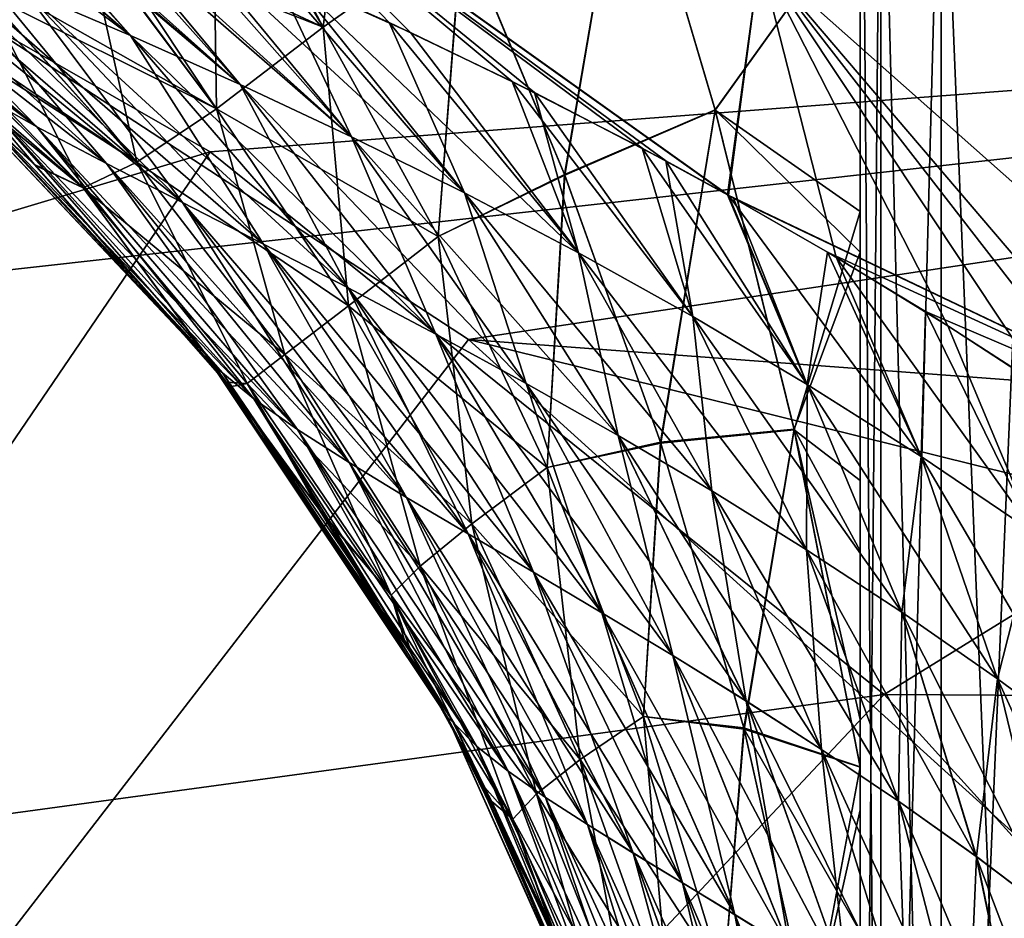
# Model space of a CAD drawing. Header units: metres. Extents: x -31 to 116, y -82 to 82.
# Tile 594 of 656: x 5.83 to 7.79, y 7.56 to 9.35. Entities that reach past the tile are written whole.
import ezdxf

# ---------------------------------------------------------------- set-up
doc = ezdxf.new("R2010")
doc.units = ezdxf.units.M
doc.layers.add('solid_80000000GA_10_1', color=7, linetype='CONTINUOUS')

msp = doc.modelspace()

# ---------------------------------------------------------------- linework, layer by layer
at = {"layer": 'solid_80000000GA_10_1'}
for points in [[(12.6, 8.140638, 67.580978), (0, 15.415252, 67.784035), (0, 15.415252, 81.302902)], [(11.651099, 8.688487, 67.049789), (2.518857, 13.960989, 66.651329), (0, 15.415252, 67.784035)], [(12.6, 8.140638, 67.580978), (11.651099, 8.688487, 67.049789), (0, 15.415252, 67.784035)], [(1.261851, 14.686722, 81.548378), (12.6, 8.140638, 81.453682), (0, 15.415252, 81.302902)], [(12.6, 8.140638, 67.580978), (0, 15.415252, 81.302902), (12.6, 8.140638, 81.453682)], [(12.6, 8.140638, -81.453682), (1.262316, 14.686454, -81.548462), (0, 15.415252, -81.302902)], [(12.6, 8.140638, -81.453682), (0, 15.415252, -81.302902), (0, 15.415252, -67.784035)], [(12.6, 8.140638, -67.580978), (12.6, 8.140638, -81.453682), (0, 15.415252, -67.784035)], [(2.518857, 13.960989, -66.651329), (12.6, 8.140638, -67.580978), (0, 15.415252, -67.784035)], [(1.261851, 14.686722, 81.548378), (11.534207, 8.755975, 81.642868), (12.6, 8.140638, 81.453682)], [(1.261851, 14.686722, 81.548378), (2.492356, 13.97629, 81.746399), (11.534207, 8.755975, 81.642868)], [(11.53445, 8.755835, -81.64283), (2.492978, 13.975931, -81.74649), (1.262316, 14.686454, -81.548462)], [(12.6, 8.140638, -81.453682), (11.53445, 8.755835, -81.64283), (1.262316, 14.686454, -81.548462)], [(2.492356, 13.97629, 81.746399), (10.497006, 9.354803, 81.795967), (11.534207, 8.755975, 81.642868)], [(11.53445, 8.755835, -81.64283), (10.497323, 9.35462, -81.795929), (2.492978, 13.975931, -81.74649)], [(10.789269, 9.186065, 66.632423), (3.307549, 13.505638, 66.326279), (2.518857, 13.960989, 66.651329)], [(11.651099, 8.688487, 67.049789), (10.789269, 9.186065, 66.632423), (2.518857, 13.960989, 66.651329)], [(2.518857, 13.960989, -66.651329), (11.650618, 8.688766, -67.049538), (12.6, 8.140638, -67.580978)], [(2.518857, 13.960989, -66.651329), (10.788719, 9.186382, -66.632172), (11.650618, 8.688766, -67.049538)], [(2.518857, 13.960989, -66.651329), (3.307062, 13.505919, -66.326462), (10.788719, 9.186382, -66.632172)], [(3.307062, 13.505919, -66.326462), (9.998805, 9.642439, -66.309898), (10.788719, 9.186382, -66.632172)], [(10.789269, 9.186065, 66.632423), (9.999215, 9.642202, 66.310051), (3.307549, 13.505638, 66.326279)], [(1.856266, 10.579639, 46.827396), (8.847297, 11.56588, 47.763874), (8.847297, 9.187693, 48.658989)], [(1.859068, 10.523571, -46.849682), (8.847297, 9.187693, -48.658989), (8.847297, 11.56588, -47.763874)], [(1.859048, 10.523568, 46.849682), (1.856266, 10.579639, 46.827396), (8.847297, 9.187693, 48.658989)], [(2.009825, 8.423403, 47.649441), (1.859048, 10.523568, 46.849682), (8.847297, 9.187693, 48.658989)], [(2.009825, 8.423403, -47.649441), (8.847297, 9.187693, -48.658989), (1.859068, 10.523571, -46.849682)], [(7.5, 10.442201, -52.948254), (7.5, 5.491112, -54.476521), (7.5, 9.568453, -54.283024)], [(7.540889, 5.410666, -54.176537), (7.5, 5.491112, -54.476521), (7.5, 10.442201, -52.948254)], [(7.540889, 10.013614, -52.768326), (7.540889, 5.410666, -54.176537), (7.5, 10.442201, -52.948254)], [(7.5, 5.491112, 54.476521), (7.5, 10.440791, 52.948738), (7.5, 9.568453, 54.283024)], [(7.540889, 10.013614, 52.768326), (7.5, 10.440791, 52.948738), (7.5, 5.491112, 54.476521)], [(7.540889, 5.410666, 54.176537), (7.540889, 10.013614, 52.768326), (7.5, 5.491112, 54.476521)], [(7.540889, 10.013614, -52.768326), (7.660927, 5.335633, -53.896732), (7.540889, 5.410666, -54.176537)], [(7.660927, 9.919252, -52.494438), (7.660927, 5.335633, -53.896732), (7.540889, 10.013614, -52.768326)], [(7.660927, 9.919252, 52.494438), (7.540889, 10.013614, 52.768326), (7.540889, 5.410666, 54.176537)], [(6.507873, 9.968866, 54.439835), (6.226103, 9.717964, 54.758255), (6.43041, 9.331039, 55.000774)], [(6.706779, 9.52626, 54.667774), (6.507873, 9.968866, 54.439835), (6.43041, 9.331039, 55.000774)], [(3.988496, 8.417905, 80.315002), (6.205023, 9.08275, 82), (4.706282, 9.942379, 82)], [(4.706282, 9.942379, 82), (6.205023, 9.08275, 82), (9.735477, 9.352529, 82)], [(7.660927, 9.919252, 52.494438), (7.540889, 5.410666, 54.176537), (7.660927, 5.335633, 53.896732)], [(7.660927, 9.919252, -52.494438), (7.851916, 5.271216, -53.656521), (7.660927, 5.335633, -53.896732)], [(7.851916, 9.838243, -52.2593), (7.851916, 5.271216, -53.656521), (7.660927, 9.919252, -52.494438)], [(7.851916, 9.838243, 52.2593), (7.660927, 9.919252, 52.494438), (7.660927, 5.335633, 53.896732)], [(5.274789, 9.652801, -82), (9.178318, 9.899917, -82), (9.891911, 9.18692, -82)], [(7.851916, 9.838243, 52.2593), (7.660927, 5.335633, 53.896732), (7.851916, 5.271216, 53.656521)], [(6.046728, 9.31427, -61.625721), (5.54706, 9.746788, -61.878418), (5.399927, 9.796698, -61.781265)], [(5.833954, 9.405492, -61.465199), (6.046728, 9.31427, -61.625721), (5.399927, 9.796698, -61.781265)], [(6.147642, 9.772883, 62.700283), (7.23597, 8.996865, 62.700291), (7.065842, 9.089784, 62.63512)], [(7.299954, 9.469096, 63.369762), (7.23597, 8.996865, 62.700291), (6.147642, 9.772883, 62.700283)], [(6.147642, 9.772883, 62.700283), (7.065842, 9.089784, 62.63512), (6.806612, 9.222787, 62.529274)], [(6.147642, 9.772883, 62.700283), (6.806612, 9.222787, 62.529274), (6.561629, 9.339964, 62.422127)], [(6.147642, 9.772883, 62.700283), (6.561629, 9.339964, 62.422127), (6.331263, 9.442792, 62.313774)], [(7.300273, 9.468851, -63.369762), (6.153401, 9.769258, -62.700283), (7.237436, 8.996039, -62.700832)], [(7.11276, 9.064567, -62.653339), (7.237436, 8.996039, -62.700832), (6.153401, 9.769258, -62.700283)], [(6.851551, 9.20045, -62.548222), (7.11276, 9.064567, -62.653339), (6.153401, 9.769258, -62.700283)], [(6.604195, 9.320155, -62.441238), (6.851551, 9.20045, -62.548222), (6.153401, 9.769258, -62.700283)], [(6.371398, 9.4254, -62.333282), (6.604195, 9.320155, -62.441238), (6.153401, 9.769258, -62.700283)], [(5.539739, 9.749292, 61.87365), (6.046742, 9.314255, 61.625713), (5.83397, 9.405478, 61.465191)], [(5.539739, 9.749292, 61.87365), (5.702573, 9.691731, 61.974747), (6.046742, 9.314255, 61.625713)], [(6.911227, 9.037282, 54.860874), (7.034873, 9.761229, 54.390327), (6.706779, 9.52626, 54.667774)], [(6.911644, 9.036216, -54.861237), (6.706993, 9.525777, -54.667995), (7.034966, 9.76094, -54.390434)], [(6.911227, 9.037282, 54.860874), (7.21123, 9.165929, 54.586857), (7.034873, 9.761229, 54.390327)], [(6.911644, 9.036216, -54.861237), (7.034966, 9.76094, -54.390434), (7.211401, 9.165305, -54.58704)], [(7.034873, 9.761229, 54.390327), (7.21123, 9.165929, 54.586857), (7.5, 9.568453, 54.283024)], [(7.211401, 9.165305, -54.58704), (7.034966, 9.76094, -54.390434), (7.5, 9.568453, -54.283024)], [(6.046728, 9.31427, -61.625721), (5.702532, 9.691764, -61.97477), (5.54706, 9.746788, -61.878418)], [(6.226103, 9.717964, 54.758255), (6.209704, 9.704343, 54.780266), (6.43041, 9.331039, 55.000774)], [(7.800747, 9.72169, 63.964466), (8.526247, 8.381899, 63.369762), (7.299954, 9.469096, 63.369762)], [(7.800747, 9.72169, -63.964466), (7.300273, 9.468851, -63.369762), (8.526366, 8.381778, -63.369762)], [(5.860116, 9.13268, -60.741058), (5.254198, 9.642136, -60.886547), (5.099896, 9.7068, -60.643757)], [(5.74166, 9.19886, -60.534702), (5.860116, 9.13268, -60.741058), (5.099896, 9.7068, -60.643757)], [(6.264757, 9.21669, -61.774727), (5.752423, 9.673574, -62.004429), (5.702532, 9.691764, -61.97477)], [(6.046728, 9.31427, -61.625721), (6.264757, 9.21669, -61.774727), (5.702532, 9.691764, -61.97477)], [(5.702573, 9.691731, 61.974747), (5.718831, 9.685842, 61.984497), (6.046742, 9.314255, 61.625713)], [(5.978989, 9.528547, 55.146156), (6.218175, 9.168052, 55.398037), (6.209704, 9.704343, 54.780266)], [(6.43041, 9.331039, -55.000774), (5.989881, 9.536058, -55.126087), (6.210035, 9.704615, -54.779816)], [(6.218175, 9.168052, 55.398037), (6.43041, 9.331039, 55.000774), (6.209704, 9.704343, 54.780266)], [(6.43041, 9.331039, -55.000774), (6.210035, 9.704615, -54.779816), (6.706993, 9.525777, -54.667995)], [(5.718831, 9.685842, 61.984497), (6.26477, 9.216676, 61.774719), (6.046742, 9.314255, 61.625713)], [(5.718831, 9.685842, 61.984497), (5.910275, 9.614347, 62.094875), (6.26477, 9.216676, 61.774719)], [(6.264757, 9.21669, -61.774727), (5.946116, 9.600551, -62.114777), (5.752423, 9.673574, -62.004429)], [(6.719516, 8.709035, -82), (5.274789, 9.652801, -82), (9.891911, 9.18692, -82)], [(5.689669, 7.375425, -80.315002), (5.274789, 9.652801, -82), (6.719516, 8.709035, -82)], [(5.998599, 9.059659, -60.926052), (5.433705, 9.56958, -61.09959), (5.254198, 9.642136, -60.886547)], [(5.860116, 9.13268, -60.741058), (5.998599, 9.059659, -60.926052), (5.254198, 9.642136, -60.886547)], [(5.860155, 9.132642, 60.741047), (5.254218, 9.642121, 60.886539), (5.433724, 9.569565, 61.099586)], [(5.860155, 9.132642, 60.741047), (5.7417, 9.198822, 60.534695), (5.254218, 9.642121, 60.886539)], [(5.910275, 9.614347, 62.094875), (6.48682, 9.11234, 61.913242), (6.26477, 9.216676, 61.774719)], [(5.910275, 9.614347, 62.094875), (6.114099, 9.533886, 62.204678), (6.48682, 9.11234, 61.913242)], [(6.486808, 9.112354, -61.91325), (6.152287, 9.518242, -62.224346), (5.946116, 9.600551, -62.114777)], [(6.264757, 9.21669, -61.774727), (6.486808, 9.112354, -61.91325), (5.946116, 9.600551, -62.114777)], [(6.150283, 8.981565, -61.095524), (5.62866, 9.490566, -61.290859), (5.433705, 9.56958, -61.09959)], [(5.998599, 9.059659, -60.926052), (6.150283, 8.981565, -61.095524), (5.433705, 9.56958, -61.09959)], [(5.998634, 9.059622, 60.926041), (5.433724, 9.569565, 61.099586), (5.628677, 9.490552, 61.290852)], [(5.998634, 9.059622, 60.926041), (5.860155, 9.132642, 60.741047), (5.433724, 9.569565, 61.099586)], [(7.21123, 9.165929, 54.586857), (7.5, 8.882816, 54.518757), (7.5, 9.568453, 54.283024)], [(7.5, 8.964054, -54.489887), (7.211401, 9.165305, -54.58704), (7.5, 9.568453, -54.283024)], [(7.5, 5.491112, -54.476521), (7.5, 8.964054, -54.489887), (7.5, 9.568453, -54.283024)], [(7.5, 5.491112, 54.476521), (7.5, 9.568453, 54.283024), (7.5, 8.882816, 54.518757)], [(6.43041, 9.331039, -55.000774), (5.95955, 9.515381, -55.182823), (5.989881, 9.536058, -55.126087)], [(6.114099, 9.533886, 62.204678), (6.331263, 9.442792, 62.313774), (6.48682, 9.11234, 61.913242)], [(5.958372, 9.514591, 55.185078), (5.77405, 9.408658, 55.599819), (6.058884, 9.06172, 55.846287)], [(6.218175, 9.168052, -55.398037), (5.784506, 9.413551, -55.57233), (5.95955, 9.515381, -55.182823)], [(5.978989, 9.528547, 55.146156), (5.958372, 9.514591, 55.185078), (6.218175, 9.168052, 55.398037)], [(6.218175, 9.168052, 55.398037), (5.958372, 9.514591, 55.185078), (6.058884, 9.06172, 55.846287)], [(6.218175, 9.168052, -55.398037), (5.95955, 9.515381, -55.182823), (6.43041, 9.331039, -55.000774)], [(6.711772, 9.000845, -62.042171), (6.371398, 9.4254, -62.333282), (6.152287, 9.518242, -62.224346)], [(6.486808, 9.112354, -61.91325), (6.711772, 9.000845, -62.042171), (6.152287, 9.518242, -62.224346)], [(6.706779, 9.52626, 54.667774), (6.43041, 9.331039, 55.000774), (6.659263, 8.914021, 55.180046)], [(6.659263, 8.914021, -55.180046), (6.43041, 9.331039, -55.000774), (6.706993, 9.525777, -54.667995)], [(6.911227, 9.037282, 54.860874), (6.706779, 9.52626, 54.667774), (6.659263, 8.914021, 55.180046)], [(6.659263, 8.914021, -55.180046), (6.706993, 9.525777, -54.667995), (6.911644, 9.036216, -54.861237)], [(6.31155, 8.898895, -61.252823), (5.833954, 9.405492, -61.465199), (5.62866, 9.490566, -61.290859)], [(6.150283, 8.981565, -61.095524), (6.31155, 8.898895, -61.252823), (5.62866, 9.490566, -61.290859)], [(6.150316, 8.981527, 61.095512), (5.628677, 9.490552, 61.290852), (5.83397, 9.405478, 61.465191)], [(6.150316, 8.981527, 61.095512), (5.998634, 9.059622, 60.926041), (5.628677, 9.490552, 61.290852)], [(7.299954, 9.469096, 63.369762), (8.526247, 8.381899, 63.369762), (7.23597, 8.996865, 62.700291)], [(7.300273, 9.468851, -63.369762), (7.237436, 8.996039, -62.700832), (7.451938, 8.872567, -62.779171)], [(7.300273, 9.468851, -63.369762), (8.076905, 8.466866, -62.982864), (8.285504, 8.31453, -63.043407)], [(8.526366, 8.381778, -63.369762), (7.300273, 9.468851, -63.369762), (8.285504, 8.31453, -63.043407)], [(7.300273, 9.468851, -63.369762), (7.873055, 8.606995, -62.91996), (8.076905, 8.466866, -62.982864)], [(7.300273, 9.468851, -63.369762), (7.67432, 8.736243, -62.855484), (7.873055, 8.606995, -62.91996)], [(7.300273, 9.468851, -63.369762), (7.451938, 8.872567, -62.779171), (7.67432, 8.736243, -62.855484)], [(6.331263, 9.442792, 62.313774), (6.711782, 9.000831, 62.042164), (6.48682, 9.11234, 61.913242)], [(6.331263, 9.442792, 62.313774), (6.561629, 9.339964, 62.422127), (6.711782, 9.000831, 62.042164)], [(6.218175, 9.168052, -55.398037), (5.754674, 9.400043, -55.652359), (5.784506, 9.413551, -55.57233)], [(6.938697, 8.88175, -62.162216), (6.604195, 9.320155, -62.441238), (6.371398, 9.4254, -62.333282)], [(6.711772, 9.000845, -62.042171), (6.938697, 8.88175, -62.162216), (6.371398, 9.4254, -62.333282)], [(5.598131, 9.3599, 56.181339), (5.486811, 9.394483, 56.78149), (5.855549, 9.057065, 56.885296)], [(5.631144, 9.270397, 59.929829), (5.855549, 9.057065, 56.885296), (5.486811, 9.394483, 56.78149)], [(5.951961, 9.011047, -56.344868), (5.48683, 9.394466, -56.781494), (5.544958, 9.365363, -56.428757)], [(5.951961, 9.011047, -56.344868), (5.857403, 9.055189, -56.885605), (5.48683, 9.394466, -56.781494)], [(5.631162, 9.270382, -59.929829), (5.48683, 9.394466, -56.781494), (5.857403, 9.055189, -56.885605)], [(5.755332, 9.400326, 55.650539), (5.613532, 9.360739, 56.118267), (5.951961, 9.011047, 56.344868)], [(6.058884, 9.06172, -55.846287), (5.69398, 9.377395, -55.832321), (5.754674, 9.400043, -55.652359)], [(6.218175, 9.168052, -55.398037), (6.058884, 9.06172, -55.846287), (5.754674, 9.400043, -55.652359)], [(5.77405, 9.408658, 55.599819), (5.755332, 9.400326, 55.650539), (6.058884, 9.06172, 55.846287)], [(6.058884, 9.06172, 55.846287), (5.755332, 9.400326, 55.650539), (5.951961, 9.011047, 56.344868)], [(6.48032, 8.811549, -61.399906), (6.046728, 9.31427, -61.625721), (5.833954, 9.405492, -61.465199)], [(6.31155, 8.898895, -61.252823), (6.48032, 8.811549, -61.399906), (5.833954, 9.405492, -61.465199)], [(6.31158, 8.898858, 61.252808), (5.83397, 9.405478, 61.465191), (6.046742, 9.314255, 61.625713)], [(6.31158, 8.898858, 61.252808), (6.150316, 8.981527, 61.095512), (5.83397, 9.405478, 61.465191)], [(6.058884, 9.06172, -55.846287), (5.614653, 9.360833, -56.113789), (5.69398, 9.377395, -55.832321)], [(5.951961, 9.011047, -56.344868), (5.544958, 9.365363, -56.428757), (5.597558, 9.359886, -56.183743)], [(6.058884, 9.06172, -55.846287), (5.597558, 9.359886, -56.183743), (5.614653, 9.360833, -56.113789)], [(6.058884, 9.06172, -55.846287), (5.951961, 9.011047, -56.344868), (5.597558, 9.359886, -56.183743)], [(5.613532, 9.360739, 56.118267), (5.598131, 9.3599, 56.181339), (5.951961, 9.011047, 56.344868)], [(5.951961, 9.011047, 56.344868), (5.598131, 9.3599, 56.181339), (5.855549, 9.057065, 56.885296)], [(6.205023, 9.08275, 82), (7.547945, 8.001782, 82), (9.735477, 9.352529, 82)], [(6.561629, 9.339964, 62.422127), (6.938706, 8.881736, 62.162205), (6.711782, 9.000831, 62.042164)], [(6.561629, 9.339964, 62.422127), (6.806612, 9.222787, 62.529274), (6.938706, 8.881736, 62.162205)], [(7.547945, 8.001782, 82), (10.88724, 7.982312, 82), (9.735477, 9.352529, 82)], [(6.218175, 9.168052, -55.398037), (6.43041, 9.331039, -55.000774), (6.659263, 8.914021, -55.180046)], [(6.480888, 8.776259, 55.558304), (6.43041, 9.331039, 55.000774), (6.218175, 9.168052, 55.398037)], [(6.480888, 8.776259, 55.558304), (6.659263, 8.914021, 55.180046), (6.43041, 9.331039, 55.000774)], [(6.938697, 8.88175, -62.162216), (6.851551, 9.20045, -62.548222), (6.604195, 9.320155, -62.441238)], [(6.654935, 8.719267, -61.53817), (6.264757, 9.21669, -61.774727), (6.046728, 9.31427, -61.625721)], [(6.48032, 8.811549, -61.399906), (6.654935, 8.719267, -61.53817), (6.046728, 9.31427, -61.625721)], [(6.480347, 8.811513, 61.399895), (6.046742, 9.314255, 61.625713), (6.26477, 9.216676, 61.774719)], [(6.480347, 8.811513, 61.399895), (6.31158, 8.898858, 61.252808), (6.046742, 9.314255, 61.625713)], [(6.209553, 8.658613, 59.929829), (5.855549, 9.057065, 56.885296), (5.631144, 9.270397, 59.929829)], [(6.209553, 8.658613, 59.929829), (5.631144, 9.270397, 59.929829), (5.656984, 9.25338, 60.301582)], [(6.209569, 8.658593, -59.929829), (5.631162, 9.270382, -59.929829), (5.857403, 9.055189, -56.885605)], [(5.65694, 9.253416, -60.30159), (5.631162, 9.270382, -59.929829), (6.209569, 8.658593, -59.929829)], [(6.229509, 8.642382, -60.242367), (5.65694, 9.253416, -60.30159), (6.209569, 8.658593, -59.929829)], [(6.292198, 8.5906, -60.441109), (5.74166, 9.19886, -60.534702), (5.65694, 9.253416, -60.30159)], [(6.292198, 8.5906, -60.441109), (5.65694, 9.253416, -60.30159), (6.229509, 8.642382, -60.242367)], [(6.209553, 8.658613, 59.929829), (5.656984, 9.25338, 60.301582), (6.229564, 8.642314, 60.242359)], [(5.7417, 9.198822, 60.534695), (6.229564, 8.642314, 60.242359), (5.656984, 9.25338, 60.301582)], [(6.806612, 9.222787, 62.529274), (7.166626, 8.754686, 62.273861), (6.938706, 8.881736, 62.162205)], [(6.806612, 9.222787, 62.529274), (7.065842, 9.089784, 62.63512), (7.166626, 8.754686, 62.273861)], [(6.379447, 8.529772, -60.619801), (5.860116, 9.13268, -60.741058), (5.74166, 9.19886, -60.534702)], [(6.292198, 8.5906, -60.441109), (6.379447, 8.529772, -60.619801), (5.74166, 9.19886, -60.534702)], [(6.292251, 8.590531, 60.441097), (6.229564, 8.642314, 60.242359), (5.7417, 9.198822, 60.534695)], [(6.292251, 8.590531, 60.441097), (5.7417, 9.198822, 60.534695), (5.860155, 9.132642, 60.741047)], [(6.834391, 8.621541, -61.668098), (6.486808, 9.112354, -61.91325), (6.264757, 9.21669, -61.774727)], [(6.654935, 8.719267, -61.53817), (6.834391, 8.621541, -61.668098), (6.264757, 9.21669, -61.774727)], [(6.65496, 8.719231, 61.538155), (6.26477, 9.216676, 61.774719), (6.48682, 9.11234, 61.913242)], [(6.65496, 8.719231, 61.538155), (6.480347, 8.811513, 61.399895), (6.26477, 9.216676, 61.774719)], [(7.166619, 8.754701, -62.273869), (7.11276, 9.064567, -62.653339), (6.851551, 9.20045, -62.548222)], [(6.938697, 8.88175, -62.162216), (7.166619, 8.754701, -62.273869), (6.851551, 9.20045, -62.548222)], [(2.009825, 8.423403, 47.649441), (8.847297, 9.187693, 48.658989), (8.847297, 6.776258, 49.460232)], [(2.009825, 8.423403, -47.649441), (8.847297, 6.776258, -49.460232), (8.847297, 9.187693, -48.658989)], [(6.719516, 8.709035, -82), (9.891911, 9.18692, -82), (10.550343, 8.422568, -82)], [(6.218175, 9.168052, -55.398037), (6.480888, 8.776259, -55.558304), (6.058884, 9.06172, -55.846287)], [(6.218175, 9.168052, 55.398037), (6.058884, 9.06172, 55.846287), (6.354187, 8.679007, 55.975533)], [(6.218175, 9.168052, -55.398037), (6.659263, 8.914021, -55.180046), (6.480888, 8.776259, -55.558304)], [(6.480888, 8.776259, 55.558304), (6.218175, 9.168052, 55.398037), (6.354187, 8.679007, 55.975533)], [(7.102474, 8.504439, 55.018105), (7.21123, 9.165929, 54.586857), (6.911227, 9.037282, 54.860874)], [(7.103035, 8.502716, -55.018547), (6.911644, 9.036216, -54.861237), (7.211401, 9.165305, -54.58704)], [(7.102474, 8.504439, 55.018105), (7.36854, 8.53006, 54.755749), (7.21123, 9.165929, 54.586857)], [(7.103035, 8.502716, -55.018547), (7.211401, 9.165305, -54.58704), (7.36876, 8.52907, -54.755989)], [(7.21123, 9.165929, 54.586857), (7.36854, 8.53006, 54.755749), (7.5, 8.882816, 54.518757)], [(7.5, 8.964054, -54.489887), (7.36876, 8.52907, -54.755989), (7.211401, 9.165305, -54.58704)], [(6.482267, 8.463976, -60.782818), (5.998599, 9.059659, -60.926052), (5.860116, 9.13268, -60.741058)], [(6.379447, 8.529772, -60.619801), (6.482267, 8.463976, -60.782818), (5.860116, 9.13268, -60.741058)], [(6.379496, 8.529705, 60.619789), (5.860155, 9.132642, 60.741047), (5.998634, 9.059622, 60.926041)], [(6.379496, 8.529705, 60.619789), (6.292251, 8.590531, 60.441097), (5.860155, 9.132642, 60.741047)], [(7.017762, 8.517843, -61.790089), (6.711772, 9.000845, -62.042171), (6.486808, 9.112354, -61.91325)], [(6.834391, 8.621541, -61.668098), (7.017762, 8.517843, -61.790089), (6.486808, 9.112354, -61.91325)], [(6.834413, 8.621506, 61.668083), (6.48682, 9.11234, 61.913242), (6.711782, 9.000831, 62.042164)], [(6.834413, 8.621506, 61.668083), (6.65496, 8.719231, 61.538155), (6.48682, 9.11234, 61.913242)], [(3.988496, 8.417905, 80.315002), (5.256242, 7.690328, 80.315002), (6.205023, 9.08275, 82)], [(5.256242, 7.690328, 80.315002), (7.547945, 8.001782, 82), (6.205023, 9.08275, 82)], [(7.065842, 9.089784, 62.63512), (7.394527, 8.619398, 62.377388), (7.166626, 8.754686, 62.273861)], [(7.065842, 9.089784, 62.63512), (7.23597, 8.996865, 62.700291), (7.394527, 8.619398, 62.377388)], [(6.058884, 9.06172, -55.846287), (6.354187, 8.679007, -55.975533), (5.951961, 9.011047, -56.344868)], [(6.058884, 9.06172, 55.846287), (5.951961, 9.011047, 56.344868), (6.278679, 8.621391, 56.431072)], [(6.480888, 8.776259, -55.558304), (6.354187, 8.679007, -55.975533), (6.058884, 9.06172, -55.846287)], [(6.354187, 8.679007, 55.975533), (6.058884, 9.06172, 55.846287), (6.278679, 8.621391, 56.431072)], [(7.394521, 8.619411, -62.377396), (7.237436, 8.996039, -62.700832), (7.11276, 9.064567, -62.653339)], [(7.166619, 8.754701, -62.273869), (7.394521, 8.619411, -62.377396), (7.11276, 9.064567, -62.653339)], [(5.951961, 9.011047, 56.344868), (5.855549, 9.057065, 56.885296), (6.236749, 8.624193, 56.923798)], [(6.209553, 8.658613, 59.929829), (6.236749, 8.624193, 56.923798), (5.855549, 9.057065, 56.885296)], [(5.951961, 9.011047, -56.344868), (6.244433, 8.614354, -56.923824), (5.857403, 9.055189, -56.885605)], [(6.209569, 8.658593, -59.929829), (5.857403, 9.055189, -56.885605), (6.244433, 8.614354, -56.923824)], [(6.596256, 8.394572, -60.934532), (6.150283, 8.981565, -61.095524), (5.998599, 9.059659, -60.926052)], [(6.482267, 8.463976, -60.782818), (6.596256, 8.394572, -60.934532), (5.998599, 9.059659, -60.926052)], [(6.482314, 8.46391, 60.782803), (5.998634, 9.059622, 60.926041), (6.150316, 8.981527, 61.095512)], [(6.482314, 8.46391, 60.782803), (6.379496, 8.529705, 60.619789), (5.998634, 9.059622, 60.926041)], [(6.911227, 9.037282, 54.860874), (6.659263, 8.914021, 55.180046), (6.876463, 8.454268, 55.319351)], [(6.876463, 8.454268, -55.319351), (6.659263, 8.914021, -55.180046), (6.911644, 9.036216, -54.861237)], [(7.102474, 8.504439, 55.018105), (6.911227, 9.037282, 54.860874), (6.876463, 8.454268, 55.319351)], [(6.876463, 8.454268, -55.319351), (6.911644, 9.036216, -54.861237), (7.103035, 8.502716, -55.018547)], [(5.951961, 9.011047, -56.344868), (6.278679, 8.621391, -56.431072), (6.244433, 8.614354, -56.923824)], [(6.354187, 8.679007, -55.975533), (6.278679, 8.621391, -56.431072), (5.951961, 9.011047, -56.344868)], [(6.278679, 8.621391, 56.431072), (5.951961, 9.011047, 56.344868), (6.236749, 8.624193, 56.923798)], [(7.204213, 8.40764, -61.904469), (6.938697, 8.88175, -62.162216), (6.711772, 9.000845, -62.042171)], [(7.017762, 8.517843, -61.790089), (7.204213, 8.40764, -61.904469), (6.711772, 9.000845, -62.042171)], [(7.017781, 8.517808, 61.790073), (6.711782, 9.000831, 62.042164), (6.938706, 8.881736, 62.162205)], [(7.017781, 8.517808, 61.790073), (6.834413, 8.621506, 61.668083), (6.711782, 9.000831, 62.042164)], [(7.23597, 8.996865, 62.700291), (7.24733, 8.990504, 62.704544), (7.394527, 8.619398, 62.377388)], [(8.526247, 8.381899, 63.369762), (7.24733, 8.990504, 62.704544), (7.23597, 8.996865, 62.700291)], [(7.621539, 8.475718, -62.473068), (7.451938, 8.872567, -62.779171), (7.237436, 8.996039, -62.700832)], [(7.394521, 8.619411, -62.377396), (7.621539, 8.475718, -62.473068), (7.237436, 8.996039, -62.700832)], [(7.24733, 8.990504, 62.704544), (7.435086, 8.882516, 62.773148), (7.394527, 8.619398, 62.377388)], [(8.526247, 8.381899, 63.369762), (7.435086, 8.882516, 62.773148), (7.24733, 8.990504, 62.704544)], [(6.719018, 8.321803, -61.077282), (6.31155, 8.898895, -61.252823), (6.150283, 8.981565, -61.095524)], [(6.596256, 8.394572, -60.934532), (6.719018, 8.321803, -61.077282), (6.150283, 8.981565, -61.095524)], [(6.596299, 8.394507, 60.934517), (6.150316, 8.981527, 61.095512), (6.31158, 8.898858, 61.252808)], [(6.596299, 8.394507, 60.934517), (6.482314, 8.46391, 60.782803), (6.150316, 8.981527, 61.095512)], [(7.5, 8.964054, -54.489887), (7.5, 8.427868, -54.685936), (7.36876, 8.52907, -54.755989)], [(7.5, 2.76928, -55.018322), (7.5, 8.427868, -54.685936), (7.5, 8.964054, -54.489887)], [(7.5, 5.491112, -54.476521), (7.5, 2.76928, -55.018322), (7.5, 8.964054, -54.489887)], [(6.480888, 8.776259, -55.558304), (6.659263, 8.914021, -55.180046), (6.876463, 8.454268, -55.319351)], [(6.726629, 8.342051, 55.672867), (6.659263, 8.914021, 55.180046), (6.480888, 8.776259, 55.558304)], [(6.726629, 8.342051, 55.672867), (6.876463, 8.454268, 55.319351), (6.659263, 8.914021, 55.180046)], [(6.849117, 8.245382, -61.21228), (6.48032, 8.811549, -61.399906), (6.31155, 8.898895, -61.252823)], [(6.719018, 8.321803, -61.077282), (6.849117, 8.245382, -61.21228), (6.31155, 8.898895, -61.252823)], [(6.719057, 8.321739, 61.077267), (6.31158, 8.898858, 61.252808), (6.480347, 8.811513, 61.399895)], [(6.719057, 8.321739, 61.077267), (6.596299, 8.394507, 60.934517), (6.31158, 8.898858, 61.252808)], [(7.392877, 8.290435, -62.011414), (7.166619, 8.754701, -62.273869), (6.938697, 8.88175, -62.162216)], [(7.204213, 8.40764, -61.904469), (7.392877, 8.290435, -62.011414), (6.938697, 8.88175, -62.162216)], [(7.20423, 8.407605, 61.904453), (6.938706, 8.881736, 62.162205), (7.166626, 8.754686, 62.273861)], [(7.20423, 8.407605, 61.904453), (7.017781, 8.517808, 61.790073), (6.938706, 8.881736, 62.162205)], [(7.36854, 8.53006, 54.755749), (7.5, 8.287963, 54.739063), (7.5, 8.882816, 54.518757)], [(7.435086, 8.882516, 62.773148), (7.621544, 8.475705, 62.473061), (7.394527, 8.619398, 62.377388)], [(7.435086, 8.882516, 62.773148), (7.629694, 8.764365, 62.840637), (7.621544, 8.475705, 62.473061)], [(8.526247, 8.381899, 63.369762), (7.629694, 8.764365, 62.840637), (7.435086, 8.882516, 62.773148)], [(7.846861, 8.323495, -62.561157), (7.67432, 8.736243, -62.855484), (7.451938, 8.872567, -62.779171)], [(7.621539, 8.475718, -62.473068), (7.846861, 8.323495, -62.561157), (7.451938, 8.872567, -62.779171)], [(7.5, 5.491112, 54.476521), (7.5, 8.882816, 54.518757), (7.5, 8.287963, 54.739063)], [(6.98536, 8.164891, -61.340328), (6.654935, 8.719267, -61.53817), (6.48032, 8.811549, -61.399906)], [(6.849117, 8.245382, -61.21228), (6.98536, 8.164891, -61.340328), (6.48032, 8.811549, -61.399906)], [(6.849152, 8.24532, 61.212265), (6.480347, 8.811513, 61.399895), (6.65496, 8.719231, 61.538155)], [(6.849152, 8.24532, 61.212265), (6.719057, 8.321739, 61.077267), (6.480347, 8.811513, 61.399895)], [(6.480888, 8.776259, -55.558304), (6.726629, 8.342051, -55.672867), (6.354187, 8.679007, -55.975533)], [(6.480888, 8.776259, 55.558304), (6.354187, 8.679007, 55.975533), (6.623218, 8.257299, 56.054787)], [(6.480888, 8.776259, -55.558304), (6.876463, 8.454268, -55.319351), (6.726629, 8.342051, -55.672867)], [(6.726629, 8.342051, 55.672867), (6.480888, 8.776259, 55.558304), (6.623218, 8.257299, 56.054787)], [(7.582823, 8.165809, -62.110935), (7.394521, 8.619411, -62.377396), (7.166619, 8.754701, -62.273869)], [(7.392877, 8.290435, -62.011414), (7.582823, 8.165809, -62.110935), (7.166619, 8.754701, -62.273869)], [(7.39289, 8.290402, 62.011395), (7.166626, 8.754686, 62.273861), (7.394527, 8.619398, 62.377388)], [(7.39289, 8.290402, 62.011395), (7.20423, 8.407605, 61.904453), (7.166626, 8.754686, 62.273861)], [(7.629694, 8.764365, 62.840637), (7.846866, 8.323483, 62.56115), (7.621544, 8.475705, 62.473061)], [(7.629694, 8.764365, 62.840637), (7.831748, 8.634418, 62.906788), (7.846866, 8.323483, 62.56115)], [(8.526247, 8.381899, 63.369762), (7.831748, 8.634418, 62.906788), (7.629694, 8.764365, 62.840637)], [(7.846861, 8.323495, -62.561157), (7.873055, 8.606995, -62.91996), (7.67432, 8.736243, -62.855484)], [(5.689669, 7.375425, -80.315002), (6.719516, 8.709035, -82), (7.998627, 7.551286, -82)], [(7.126933, 8.079701, -61.461567), (6.834391, 8.621541, -61.668098), (6.654935, 8.719267, -61.53817)], [(6.98536, 8.164891, -61.340328), (7.126933, 8.079701, -61.461567), (6.654935, 8.719267, -61.53817)], [(6.985391, 8.164831, 61.340309), (6.65496, 8.719231, 61.538155), (6.834413, 8.621506, 61.668083)], [(6.985391, 8.164831, 61.340309), (6.849152, 8.24532, 61.212265), (6.65496, 8.719231, 61.538155)], [(6.719516, 8.709035, -82), (10.550343, 8.422568, -82), (11.14992, 7.611111, -82)], [(7.998627, 7.551286, -82), (6.719516, 8.709035, -82), (11.14992, 7.611111, -82)], [(6.354187, 8.679007, -55.975533), (6.623218, 8.257299, -56.054787), (6.278679, 8.621391, -56.431072)], [(6.354187, 8.679007, 55.975533), (6.278679, 8.621391, 56.431072), (6.565975, 8.199551, 56.464771)], [(6.726629, 8.342051, -55.672867), (6.623218, 8.257299, -56.054787), (6.354187, 8.679007, -55.975533)], [(6.623218, 8.257299, 56.054787), (6.354187, 8.679007, 55.975533), (6.565975, 8.199551, 56.464771)], [(6.677499, 7.957753, 59.929829), (6.236749, 8.624193, 56.923798), (6.209553, 8.658613, 59.929829)], [(6.677499, 7.957753, 59.929829), (6.209553, 8.658613, 59.929829), (6.229564, 8.642314, 60.242359)], [(6.209569, 8.658593, -59.929829), (6.244433, 8.614354, -56.923824), (6.429904, 8.360151, -56.91647)], [(6.209569, 8.658593, -59.929829), (6.429904, 8.360151, -56.91647), (6.607341, 8.080718, -56.893364)], [(6.677511, 7.957731, -59.929829), (6.209569, 8.658593, -59.929829), (6.607341, 8.080718, -56.893364)], [(6.229509, 8.642382, -60.242367), (6.209569, 8.658593, -59.929829), (6.677511, 7.957731, -59.929829)], [(6.691904, 7.943845, -60.1884), (6.229509, 8.642382, -60.242367), (6.677511, 7.957731, -59.929829)], [(6.736632, 7.898812, -60.365505), (6.292198, 8.5906, -60.441109), (6.229509, 8.642382, -60.242367)], [(6.736632, 7.898812, -60.365505), (6.229509, 8.642382, -60.242367), (6.691904, 7.943845, -60.1884)], [(6.677499, 7.957753, 59.929829), (6.229564, 8.642314, 60.242359), (6.691962, 7.943741, 60.188393)], [(6.292251, 8.590531, 60.441097), (6.691962, 7.943741, 60.188393), (6.229564, 8.642314, 60.242359)], [(6.278679, 8.621391, 56.431072), (6.236749, 8.624193, 56.923798), (6.419263, 8.375681, 56.917362)], [(6.677499, 7.957753, 59.929829), (6.419263, 8.375681, 56.917362), (6.236749, 8.624193, 56.923798)], [(6.278679, 8.621391, -56.431072), (6.429904, 8.360151, -56.91647), (6.244433, 8.614354, -56.923824)], [(6.278679, 8.621391, -56.431072), (6.565975, 8.19955, -56.464771), (6.429904, 8.360151, -56.91647)], [(6.623218, 8.257299, -56.054787), (6.565975, 8.19955, -56.464771), (6.278679, 8.621391, -56.431072)], [(6.565975, 8.199551, 56.464771), (6.278679, 8.621391, 56.431072), (6.419263, 8.375681, 56.917362)], [(7.273068, 7.989167, -61.57608), (7.017762, 8.517843, -61.790089), (6.834391, 8.621541, -61.668098)], [(7.126933, 8.079701, -61.461567), (7.273068, 7.989167, -61.57608), (6.834391, 8.621541, -61.668098)], [(7.126961, 8.079642, 61.461548), (6.834413, 8.621506, 61.668083), (7.017781, 8.517808, 61.790073)], [(7.126961, 8.079642, 61.461548), (6.985391, 8.164831, 61.340309), (6.834413, 8.621506, 61.668083)], [(7.582834, 8.165777, 62.110916), (7.39289, 8.290402, 62.011395), (7.394527, 8.619398, 62.377388)], [(7.773222, 8.033478, -62.203136), (7.621539, 8.475718, -62.473068), (7.394521, 8.619411, -62.377396)], [(7.582823, 8.165809, -62.110935), (7.773222, 8.033478, -62.203136), (7.394521, 8.619411, -62.377396)], [(7.582834, 8.165777, 62.110916), (7.394527, 8.619398, 62.377388), (7.621544, 8.475705, 62.473061)], [(6.798849, 7.849215, -60.525887), (6.379447, 8.529772, -60.619801), (6.292198, 8.5906, -60.441109)], [(6.736632, 7.898812, -60.365505), (6.798849, 7.849215, -60.525887), (6.292198, 8.5906, -60.441109)], [(6.736687, 7.898709, 60.365494), (6.691962, 7.943741, 60.188393), (6.292251, 8.590531, 60.441097)], [(6.736687, 7.898709, 60.365494), (6.292251, 8.590531, 60.441097), (6.379496, 8.529705, 60.619789)], [(6.873027, 7.797201, -60.673336), (6.482267, 8.463976, -60.782818), (6.379447, 8.529772, -60.619801)], [(6.798849, 7.849215, -60.525887), (6.873027, 7.797201, -60.673336), (6.379447, 8.529772, -60.619801)], [(6.798901, 7.849114, 60.525875), (6.379496, 8.529705, 60.619789), (6.482314, 8.46391, 60.782803)], [(6.798901, 7.849114, 60.525875), (6.736687, 7.898709, 60.365494), (6.379496, 8.529705, 60.619789)], [(7.423033, 7.892648, -61.683956), (7.204213, 8.40764, -61.904469), (7.017762, 8.517843, -61.790089)], [(7.273068, 7.989167, -61.57608), (7.423033, 7.892648, -61.683956), (7.017762, 8.517843, -61.790089)], [(7.273092, 7.989109, 61.576061), (7.017781, 8.517808, 61.790073), (7.20423, 8.407605, 61.904453)], [(7.273092, 7.989109, 61.576061), (7.126961, 8.079642, 61.461548), (7.017781, 8.517808, 61.790073)], [(7.268346, 7.935528, 55.149506), (7.36854, 8.53006, 54.755749), (7.102474, 8.504439, 55.018105)], [(7.268973, 7.933096, -55.150017), (7.103035, 8.502716, -55.018547), (7.36876, 8.52907, -54.755989)], [(7.268346, 7.935528, 55.149506), (7.5, 7.857982, 54.907776), (7.36854, 8.53006, 54.755749)], [(7.268973, 7.933096, -55.150017), (7.36876, 8.52907, -54.755989), (7.5, 7.85744, -54.907955)], [(7.36854, 8.53006, 54.755749), (7.5, 7.857982, 54.907776), (7.5, 8.287963, 54.739063)], [(7.5, 7.952137, -54.870144), (7.5, 7.85744, -54.907955), (7.36876, 8.52907, -54.755989)], [(7.5, 8.427868, -54.685936), (7.5, 7.952137, -54.870144), (7.36876, 8.52907, -54.755989)], [(7.102474, 8.504439, 55.018105), (6.876463, 8.454268, 55.319351), (7.068568, 7.958238, 55.428421)], [(7.068568, 7.958238, -55.428421), (6.876463, 8.454268, -55.319351), (7.103035, 8.502716, -55.018547)], [(7.268346, 7.935528, 55.149506), (7.102474, 8.504439, 55.018105), (7.068568, 7.958238, 55.428421)], [(7.068568, 7.958238, -55.428421), (7.103035, 8.502716, -55.018547), (7.268973, 7.933096, -55.150017)], [(7.773231, 8.033446, 62.203117), (7.582834, 8.165777, 62.110916), (7.621544, 8.475705, 62.473061)], [(7.963278, 7.8932, -62.288151), (7.846861, 8.323495, -62.561157), (7.621539, 8.475718, -62.473068)], [(7.773222, 8.033478, -62.203136), (7.963278, 7.8932, -62.288151), (7.621539, 8.475718, -62.473068)], [(7.773231, 8.033446, 62.203117), (7.621544, 8.475705, 62.473061), (7.846866, 8.323483, 62.56115)], [(6.956511, 7.743086, -60.811501), (6.596256, 8.394572, -60.934532), (6.482267, 8.463976, -60.782818)], [(6.873027, 7.797201, -60.673336), (6.956511, 7.743086, -60.811501), (6.482267, 8.463976, -60.782818)], [(6.873075, 7.797102, 60.673321), (6.482314, 8.46391, 60.782803), (6.596299, 8.394507, 60.934517)], [(6.873075, 7.797102, 60.673321), (6.798901, 7.849114, 60.525875), (6.482314, 8.46391, 60.782803)], [(6.726629, 8.342051, -55.672867), (6.876463, 8.454268, -55.319351), (7.068568, 7.958238, -55.428421)], [(6.942026, 7.87233, 55.754593), (6.876463, 8.454268, 55.319351), (6.726629, 8.342051, 55.672867)], [(6.942026, 7.87233, 55.754593), (7.068568, 7.958238, 55.428421), (6.876463, 8.454268, 55.319351)], [(2.198413, 6.244006, 48.397625), (2.009825, 8.423403, 47.649441), (8.847297, 6.776258, 49.460232)], [(2.198413, 6.244006, -48.397625), (8.847297, 6.776258, -49.460232), (2.009825, 8.423403, -47.649441)], [(7.5, 2.76928, -55.018322), (7.5, 7.952137, -54.870144), (7.5, 8.427868, -54.685936)], [(7.047798, 7.686552, -60.942257), (6.719018, 8.321803, -61.077282), (6.596256, 8.394572, -60.934532)], [(6.956511, 7.743086, -60.811501), (7.047798, 7.686552, -60.942257), (6.596256, 8.394572, -60.934532)], [(6.956555, 7.74299, 60.811485), (6.596299, 8.394507, 60.934517), (6.719057, 8.321739, 61.077267)], [(6.956555, 7.74299, 60.811485), (6.873075, 7.797102, 60.673321), (6.596299, 8.394507, 60.934517)], [(7.576047, 7.789546, -61.785172), (7.392877, 8.290435, -62.011414), (7.204213, 8.40764, -61.904469)], [(7.423033, 7.892648, -61.683956), (7.576047, 7.789546, -61.785172), (7.204213, 8.40764, -61.904469)], [(7.423054, 7.892592, 61.683937), (7.20423, 8.407605, 61.904453), (7.39289, 8.290402, 62.011395)], [(7.423054, 7.892592, 61.683937), (7.273092, 7.989109, 61.576061), (7.20423, 8.407605, 61.904453)], [(6.565975, 8.199551, 56.464771), (6.419263, 8.375681, 56.917362), (6.594033, 8.10316, 56.895626)], [(6.677499, 7.957753, 59.929829), (6.594033, 8.10316, 56.895626), (6.419263, 8.375681, 56.917362)], [(6.565975, 8.19955, -56.464771), (6.607341, 8.080718, -56.893364), (6.429904, 8.360151, -56.91647)], [(6.726629, 8.342051, -55.672867), (6.942026, 7.87233, -55.754593), (6.623218, 8.257299, -56.054787)], [(6.726629, 8.342051, 55.672867), (6.623218, 8.257299, 56.054787), (6.85516, 7.804313, 56.100891)], [(6.726629, 8.342051, -55.672867), (7.068568, 7.958238, -55.428421), (6.942026, 7.87233, -55.754593)], [(6.942026, 7.87233, 55.754593), (6.726629, 8.342051, 55.672867), (6.85516, 7.804313, 56.100891)], [(7.145929, 7.626993, -61.066498), (6.849117, 8.245382, -61.21228), (6.719018, 8.321803, -61.077282)], [(7.047798, 7.686552, -60.942257), (7.145929, 7.626993, -61.066498), (6.719018, 8.321803, -61.077282)], [(7.047839, 7.686459, 60.942242), (6.719057, 8.321739, 61.077267), (6.849152, 8.24532, 61.212265)], [(7.047839, 7.686459, 60.942242), (6.956555, 7.74299, 60.811485), (6.719057, 8.321739, 61.077267)], [(7.963285, 7.89317, 62.288136), (7.773231, 8.033446, 62.203117), (7.846866, 8.323483, 62.56115)], [(7.731267, 7.679333, -61.879585), (7.582823, 8.165809, -62.110935), (7.392877, 8.290435, -62.011414)], [(7.576047, 7.789546, -61.785172), (7.731267, 7.679333, -61.879585), (7.392877, 8.290435, -62.011414)], [(7.576065, 7.789492, 61.785149), (7.39289, 8.290402, 62.011395), (7.582834, 8.165777, 62.110916)], [(7.576065, 7.789492, 61.785149), (7.423054, 7.892592, 61.683937), (7.39289, 8.290402, 62.011395)], [(7.5, 5.491112, 54.476521), (7.5, 8.287963, 54.739063), (7.5, 7.857982, 54.907776)], [(6.623218, 8.257299, -56.054787), (6.85516, 7.804313, -56.100891), (6.565975, 8.19955, -56.464771)], [(6.623218, 8.257299, 56.054787), (6.565975, 8.199551, 56.464771), (6.807865, 7.753999, 56.467182)], [(6.942026, 7.87233, -55.754593), (6.85516, 7.804313, -56.100891), (6.623218, 8.257299, -56.054787)], [(6.85516, 7.804313, 56.100891), (6.623218, 8.257299, 56.054787), (6.807865, 7.753999, 56.467182)], [(7.250061, 7.563741, -61.184772), (6.98536, 8.164891, -61.340328), (6.849117, 8.245382, -61.21228)], [(7.145929, 7.626993, -61.066498), (7.250061, 7.563741, -61.184772), (6.849117, 8.245382, -61.21228)], [(7.145965, 7.626902, 61.066479), (6.849152, 8.24532, 61.212265), (6.985391, 8.164831, 61.340309)], [(7.145965, 7.626902, 61.066479), (7.047839, 7.686459, 60.942242), (6.849152, 8.24532, 61.212265)], [(6.565975, 8.199551, 56.464771), (6.594033, 8.10316, 56.895626), (6.752197, 7.81717, 56.864353)], [(6.807865, 7.753999, 56.467182), (6.565975, 8.199551, 56.464771), (6.752197, 7.81717, 56.864353)], [(6.565975, 8.19955, -56.464771), (6.807865, 7.753999, -56.467182), (6.607341, 8.080718, -56.893364)], [(6.85516, 7.804313, -56.100891), (6.807865, 7.753999, -56.467182), (6.565975, 8.19955, -56.464771)], [(7.359544, 7.496038, -61.297104), (7.126933, 8.079701, -61.461567), (6.98536, 8.164891, -61.340328)], [(7.250061, 7.563741, -61.184772), (7.359544, 7.496038, -61.297104), (6.98536, 8.164891, -61.340328)], [(7.250094, 7.563653, 61.184753), (6.985391, 8.164831, 61.340309), (7.126961, 8.079642, 61.461548)], [(7.250094, 7.563653, 61.184753), (7.145965, 7.626902, 61.066479), (6.985391, 8.164831, 61.340309)], [(7.73128, 7.67928, 61.879562), (7.576065, 7.789492, 61.785149), (7.582834, 8.165777, 62.110916)], [(7.887905, 7.561643, -61.967197), (7.773222, 8.033478, -62.203136), (7.582823, 8.165809, -62.110935)], [(7.731267, 7.679333, -61.879585), (7.887905, 7.561643, -61.967197), (7.582823, 8.165809, -62.110935)], [(7.73128, 7.67928, 61.879562), (7.582834, 8.165777, 62.110916), (7.773231, 8.033446, 62.203117)], [(6.677499, 7.957753, 59.929829), (6.752197, 7.81717, 56.864353), (6.594033, 8.10316, 56.895626)], [(6.807865, 7.753999, -56.467182), (6.766398, 7.789166, -56.861027), (6.607341, 8.080718, -56.893364)], [(6.677511, 7.957731, -59.929829), (6.607341, 8.080718, -56.893364), (6.766398, 7.789166, -56.861027)], [(7.473742, 7.423123, -61.403461), (7.273068, 7.989167, -61.57608), (7.126933, 8.079701, -61.461567)], [(7.359544, 7.496038, -61.297104), (7.473742, 7.423123, -61.403461), (7.126933, 8.079701, -61.461567)], [(7.359572, 7.495953, 61.297081), (7.126961, 8.079642, 61.461548), (7.273092, 7.989109, 61.576061)], [(7.359572, 7.495953, 61.297081), (7.250094, 7.563653, 61.184753), (7.126961, 8.079642, 61.461548)], [(7.887915, 7.561593, 61.967175), (7.73128, 7.67928, 61.879562), (7.773231, 8.033446, 62.203117)], [(8.045196, 7.436163, -62.048058), (7.963278, 7.8932, -62.288151), (7.773222, 8.033478, -62.203136)], [(7.887905, 7.561643, -61.967197), (8.045196, 7.436163, -62.048058), (7.773222, 8.033478, -62.203136)], [(7.887915, 7.561593, 61.967175), (7.773231, 8.033446, 62.203117), (7.963285, 7.89317, 62.288136)], [(5.256242, 7.690328, 80.315002), (6.394561, 6.77339, 80.315002), (7.547945, 8.001782, 82)], [(6.394561, 6.77339, 80.315002), (8.707303, 6.721757, 82), (7.547945, 8.001782, 82)], [(7.547945, 8.001782, 82), (8.707303, 6.721757, 82), (10.88724, 7.982312, 82)], [(7.592023, 7.344268, -61.503845), (7.423033, 7.892648, -61.683956), (7.273068, 7.989167, -61.57608)], [(7.473742, 7.423123, -61.403461), (7.592023, 7.344268, -61.503845), (7.273068, 7.989167, -61.57608)], [(7.473766, 7.42304, 61.403439), (7.273092, 7.989109, 61.576061), (7.423054, 7.892592, 61.683937)], [(7.473766, 7.42304, 61.403439), (7.359572, 7.495953, 61.297081), (7.273092, 7.989109, 61.576061)], [(7.02083, 7.189012, 59.929829), (6.752197, 7.81717, 56.864353), (6.677499, 7.957753, 59.929829)], [(7.02083, 7.189012, 59.929829), (6.677499, 7.957753, 59.929829), (6.691962, 7.943741, 60.188393)], [(6.677511, 7.957731, -59.929829), (6.766398, 7.789166, -56.861027), (6.903426, 7.49319, -56.825874)], [(6.677511, 7.957731, -59.929829), (6.903426, 7.49319, -56.825874), (7.015962, 7.202896, -56.794186)], [(7.020838, 7.188989, -59.929829), (6.677511, 7.957731, -59.929829), (7.015962, 7.202896, -56.794186)], [(6.691904, 7.943845, -60.1884), (6.677511, 7.957731, -59.929829), (7.020838, 7.188989, -59.929829)], [(7.03114, 7.177431, -60.141205), (6.691904, 7.943845, -60.1884), (7.020838, 7.188989, -59.929829)], [(7.062882, 7.142303, -60.309944), (6.736632, 7.898812, -60.365505), (6.691904, 7.943845, -60.1884)], [(7.062882, 7.142303, -60.309944), (6.691904, 7.943845, -60.1884), (7.03114, 7.177431, -60.141205)], [(7.02083, 7.189012, 59.929829), (6.691962, 7.943741, 60.188393), (7.031189, 7.17729, 60.141197)], [(6.736687, 7.898709, 60.365494), (7.031189, 7.17729, 60.141197), (6.691962, 7.943741, 60.188393)], [(6.942026, 7.87233, -55.754593), (7.068568, 7.958238, -55.428421), (7.228034, 7.433048, -55.521175)], [(7.119811, 7.37457, 55.819939), (7.068568, 7.958238, 55.428421), (6.942026, 7.87233, 55.754593)], [(7.228034, 7.433048, -55.521175), (7.068568, 7.958238, -55.428421), (7.268973, 7.933096, -55.150017)], [(7.268346, 7.935528, 55.149506), (7.068568, 7.958238, 55.428421), (7.228034, 7.433048, 55.521175)], [(7.119811, 7.37457, 55.819939), (7.228034, 7.433048, 55.521175), (7.068568, 7.958238, 55.428421)], [(7.5, 2.76928, -55.018322), (7.5, 7.85744, -54.907955), (7.5, 7.952137, -54.870144)], [(7.402283, 7.337714, 55.26862), (7.268346, 7.935528, 55.149506), (7.228034, 7.433048, 55.521175)], [(7.228034, 7.433048, -55.521175), (7.268973, 7.933096, -55.150017), (7.402888, 7.334541, -55.26923)], [(7.402283, 7.337714, 55.26862), (7.5, 7.857982, 54.907776), (7.268346, 7.935528, 55.149506)], [(7.268973, 7.933096, -55.150017), (7.5, 7.85744, -54.907955), (7.5, 7.529304, -55.04224)], [(7.402888, 7.334541, -55.26923), (7.268973, 7.933096, -55.150017), (7.5, 7.529304, -55.04224)], [(7.10749, 7.108591, -60.461739), (6.798849, 7.849215, -60.525887), (6.736632, 7.898812, -60.365505)], [(7.062882, 7.142303, -60.309944), (7.10749, 7.108591, -60.461739), (6.736632, 7.898812, -60.365505)], [(7.062929, 7.142163, 60.309937), (7.031189, 7.17729, 60.141197), (6.736687, 7.898709, 60.365494)], [(7.062929, 7.142163, 60.309937), (6.736687, 7.898709, 60.365494), (6.798901, 7.849114, 60.525875)], [(7.7137, 7.258791, -61.59816), (7.576047, 7.789546, -61.785172), (7.423033, 7.892648, -61.683956)], [(7.592023, 7.344268, -61.503845), (7.7137, 7.258791, -61.59816), (7.423033, 7.892648, -61.683956)], [(7.592043, 7.344189, 61.503822), (7.423054, 7.892592, 61.683937), (7.576065, 7.789492, 61.785149)], [(7.592043, 7.344189, 61.503822), (7.473766, 7.42304, 61.403439), (7.423054, 7.892592, 61.683937)], [(6.942026, 7.87233, -55.754593), (7.119811, 7.37457, -55.819939), (6.85516, 7.804313, -56.100891)], [(6.942026, 7.87233, 55.754593), (6.85516, 7.804313, 56.100891), (7.044589, 7.327406, 56.132877)], [(6.942026, 7.87233, -55.754593), (7.228034, 7.433048, -55.521175), (7.119811, 7.37457, -55.819939)], [(7.119811, 7.37457, 55.819939), (6.942026, 7.87233, 55.754593), (7.044589, 7.327406, 56.132877)], [(7.161383, 7.075536, -60.600266), (6.873027, 7.797201, -60.673336), (6.798849, 7.849215, -60.525887)], [(7.10749, 7.108591, -60.461739), (7.161383, 7.075536, -60.600266), (6.798849, 7.849215, -60.525887)], [(7.107534, 7.108455, 60.461731), (6.798901, 7.849114, 60.525875), (6.873075, 7.797102, 60.673321)], [(7.107534, 7.108455, 60.461731), (7.062929, 7.142163, 60.309937), (6.798901, 7.849114, 60.525875)], [(7.402283, 7.337714, 55.26862), (7.5, 7.772151, 54.942474), (7.5, 7.857982, 54.907776)], [(7.5, 5.491112, 54.476521), (7.5, 7.857982, 54.907776), (7.5, 7.772151, 54.942474)], [(7.5, 2.76928, -55.018322), (7.5, 7.529304, -55.04224), (7.5, 7.85744, -54.907955)], [(6.807865, 7.753999, 56.467182), (6.752197, 7.81717, 56.864353), (6.889616, 7.52545, 56.829666)], [(7.02083, 7.189012, 59.929829), (6.889616, 7.52545, 56.829666), (6.752197, 7.81717, 56.864353)], [(6.807865, 7.753999, -56.467182), (6.903426, 7.49319, -56.825874), (6.766398, 7.789166, -56.861027)], [(6.85516, 7.804313, -56.100891), (7.044589, 7.327406, -56.132877), (6.807865, 7.753999, -56.467182)], [(6.85516, 7.804313, 56.100891), (6.807865, 7.753999, 56.467182), (7.002332, 7.291495, 56.459953)], [(7.119811, 7.37457, -55.819939), (7.044589, 7.327406, -56.132877), (6.85516, 7.804313, -56.100891)], [(7.044589, 7.327406, 56.132877), (6.85516, 7.804313, 56.100891), (7.002332, 7.291495, 56.459953)], [(7.222865, 7.041903, -60.729229), (6.956511, 7.743086, -60.811501), (6.873027, 7.797201, -60.673336)], [(7.161383, 7.075536, -60.600266), (7.222865, 7.041903, -60.729229), (6.873027, 7.797201, -60.673336)], [(7.161424, 7.075404, 60.600258), (6.873075, 7.797102, 60.673321), (6.956555, 7.74299, 60.811485)], [(7.161424, 7.075404, 60.600258), (7.107534, 7.108455, 60.461731), (6.873075, 7.797102, 60.673321)], [(7.838022, 7.166086, -61.686222), (7.731267, 7.679333, -61.879585), (7.576047, 7.789546, -61.785172)], [(7.7137, 7.258791, -61.59816), (7.838022, 7.166086, -61.686222), (7.576047, 7.789546, -61.785172)], [(7.713716, 7.258714, 61.598137), (7.576065, 7.789492, 61.785149), (7.73128, 7.67928, 61.879562)], [(7.713716, 7.258714, 61.598137), (7.592043, 7.344189, 61.503822), (7.576065, 7.789492, 61.785149)], [(7.402283, 7.337714, 55.26862), (7.5, 7.12049, 55.215488), (7.5, 7.772151, 54.942474)], [(7.5, 2.77479, 55.017593), (7.5, 7.772151, 54.942474), (7.5, 7.12049, 55.215488)], [(7.5, 2.77479, 55.017593), (7.5, 5.491112, 54.476521), (7.5, 7.772151, 54.942474)], [(6.807865, 7.753999, -56.467182), (7.002332, 7.291495, -56.459953), (6.903426, 7.49319, -56.825874)], [(7.044589, 7.327406, -56.132877), (7.002332, 7.291495, -56.459953), (6.807865, 7.753999, -56.467182)], [(7.002332, 7.291495, 56.459953), (6.807865, 7.753999, 56.467182), (6.889616, 7.52545, 56.829666)], [(7.290939, 7.006574, -60.850601), (7.047798, 7.686552, -60.942257), (6.956511, 7.743086, -60.811501)], [(7.222865, 7.041903, -60.729229), (7.290939, 7.006574, -60.850601), (6.956511, 7.743086, -60.811501)], [(7.222903, 7.041774, 60.729218), (6.956555, 7.74299, 60.811485), (7.047839, 7.686459, 60.942242)], [(7.222903, 7.041774, 60.729218), (7.161424, 7.075404, 60.600258), (6.956555, 7.74299, 60.811485)], [(0.296235, 0.317186, 59.872536), (6.394561, 6.77339, 65), (5.256242, 7.690328, 65)], [(6.394561, 6.77339, 65), (6.394561, 6.77339, 80.315002), (5.256242, 7.690328, 80.315002)], [(5.256242, 7.690328, 65), (6.394561, 6.77339, 65), (5.256242, 7.690328, 80.315002)], [(7.364931, 6.968516, -60.965412), (7.145929, 7.626993, -61.066498), (7.047798, 7.686552, -60.942257)], [(7.290939, 7.006574, -60.850601), (7.364931, 6.968516, -60.965412), (7.047798, 7.686552, -60.942257)], [(7.290975, 7.00645, 60.85059), (7.047839, 7.686459, 60.942242), (7.145965, 7.626902, 61.066479)], [(7.290975, 7.00645, 60.85059), (7.222903, 7.041774, 60.729218), (7.047839, 7.686459, 60.942242)], [(7.838034, 7.166012, 61.686195), (7.713716, 7.258714, 61.598137), (7.73128, 7.67928, 61.879562)], [(7.96427, 7.065739, -61.76799), (7.887905, 7.561643, -61.967197), (7.731267, 7.679333, -61.879585)], [(7.838022, 7.166086, -61.686222), (7.96427, 7.065739, -61.76799), (7.731267, 7.679333, -61.879585)], [(7.838034, 7.166012, 61.686195), (7.73128, 7.67928, 61.879562), (7.887915, 7.561593, 61.967175)], [(7.444227, 6.926748, -61.074329), (7.250061, 7.563741, -61.184772), (7.145929, 7.626993, -61.066498)], [(7.364931, 6.968516, -60.965412), (7.444227, 6.926748, -61.074329), (7.145929, 7.626993, -61.066498)], [(7.364963, 6.968396, 60.965397), (7.145965, 7.626902, 61.066479), (7.250094, 7.563653, 61.184753)], [(7.364963, 6.968396, 60.965397), (7.290975, 7.00645, 60.85059), (7.145965, 7.626902, 61.066479)], [(7.528306, 6.880379, -61.177479), (7.359544, 7.496038, -61.297104), (7.250061, 7.563741, -61.184772)], [(7.444227, 6.926748, -61.074329), (7.528306, 6.880379, -61.177479), (7.250061, 7.563741, -61.184772)], [(7.444255, 6.926632, 61.074314), (7.250094, 7.563653, 61.184753), (7.359572, 7.495953, 61.297081)], [(7.444255, 6.926632, 61.074314), (7.364963, 6.968396, 60.965397), (7.250094, 7.563653, 61.184753)]]:
    msp.add_3dface(points, dxfattribs=at)

doc.saveas('drawing.dxf')
